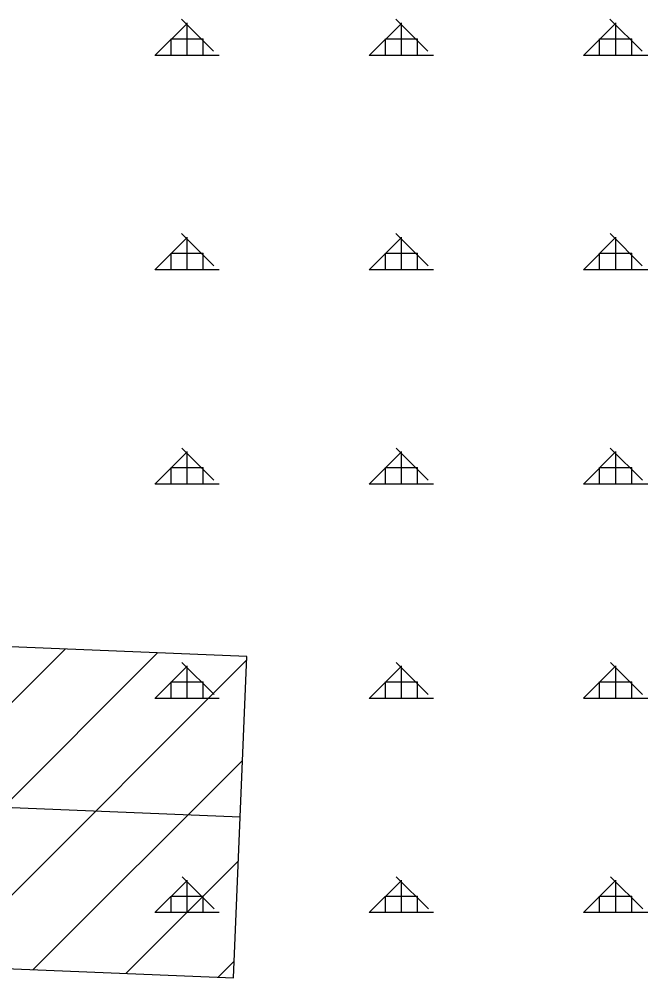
# Model space of a CAD drawing. Extents: x 410727 to 412947, y 4463506 to 4466382.
# Drawn here: x 412015.4 to 412162.1, y 4464907.8 to 4465131.5 of the extents above; entities that cross this region are included whole.
import ezdxf

# ---------------------------------------------------------------- set-up
doc = ezdxf.new("R2010")
doc.units = 0
for name, color, linetype in [('TA_ENH_HAT', 7, 'Continuous'), ('TA_ENH_TARAMA', 7, 'Continuous'), ('TR_ORMAN', 7, 'Continuous')]:
    doc.layers.add(name, color=color, linetype=linetype)

msp = doc.modelspace()

# ---------------------------------------------------------------- linework, layer by layer
at = {"layer": 'TA_ENH_HAT'}
msp.add_lwpolyline([(412066.99, 4464945.27), (411603.01, 4464964.25), (411201.24, 4464983.22), (410781.64, 4465000.65)], dxfattribs=at)
at = {"layer": 'TA_ENH_TARAMA'}
for p, q in [((411954.02, 4464912.36), (412026.13, 4464984.48)), ((411954.02, 4464912.36), (412026.13, 4464984.48)), ((411975.58, 4464911.48), (412047.7, 4464983.59)), ((411975.58, 4464911.48), (412047.7, 4464983.59)), ((411997.15, 4464910.6), (412068.49, 4464981.94)), ((411997.15, 4464910.6), (412068.49, 4464981.94)), ((412018.72, 4464909.72), (412067.54, 4464958.53)), ((412018.72, 4464909.72), (412067.54, 4464958.53)), ((412040.29, 4464908.84), (412066.58, 4464935.12)), ((412040.29, 4464908.84), (412066.58, 4464935.12)), ((412061.86, 4464907.95), (412065.62, 4464911.72)), ((412061.86, 4464907.95), (412065.62, 4464911.72))]:
    msp.add_line(p, q, dxfattribs=at)
msp.add_lwpolyline([(410782.08, 4465038.16), (410781.19, 4464963.13), (411199.57, 4464945.75), (411601.36, 4464926.78), (412065.46, 4464907.81), (412068.53, 4464982.74), (411604.66, 4465001.71), (411202.9, 4465020.68), (410782.08, 4465038.16)], dxfattribs=at)
at = {"layer": 'TR_ORMAN'}
for p, q in [((412047.11, 4465122.98), (412054.61, 4465130.48)), ((412047.11, 4465122.98), (412054.61, 4465130.48)), ((412047.11, 4465122.98), (412054.61, 4465130.48)), ((412047.11, 4465122.98), (412054.61, 4465130.48)), ((412060.8, 4465123.96), (412053.31, 4465131.46)), ((412060.8, 4465123.96), (412053.31, 4465131.46)), ((412060.8, 4465123.96), (412053.31, 4465131.46)), ((412060.8, 4465123.96), (412053.31, 4465131.46)), ((412054.62, 4465123.09), (412054.62, 4465130.59)), ((412054.62, 4465123.09), (412054.62, 4465130.59)), ((412054.62, 4465123.09), (412054.62, 4465130.59)), ((412054.62, 4465123.09), (412054.62, 4465130.59)), ((412097.11, 4465122.99), (412104.61, 4465130.49)), ((412097.11, 4465122.99), (412104.61, 4465130.49)), ((412097.11, 4465122.99), (412104.61, 4465130.49)), ((412097.11, 4465122.99), (412104.61, 4465130.49)), ((412110.8, 4465123.96), (412103.3, 4465131.46)), ((412110.8, 4465123.96), (412103.3, 4465131.46)), ((412110.8, 4465123.96), (412103.3, 4465131.46)), ((412110.8, 4465123.96), (412103.3, 4465131.46)), ((412104.62, 4465123.09), (412104.62, 4465130.59)), ((412104.62, 4465123.09), (412104.62, 4465130.59)), ((412104.62, 4465123.09), (412104.62, 4465130.59)), ((412104.62, 4465123.09), (412104.62, 4465130.59)), ((412147.11, 4465122.99), (412154.61, 4465130.49)), ((412147.11, 4465122.99), (412154.61, 4465130.49)), ((412147.11, 4465122.99), (412154.61, 4465130.49)), ((412147.11, 4465122.99), (412154.61, 4465130.49)), ((412160.79, 4465123.96), (412153.29, 4465131.46)), ((412160.79, 4465123.96), (412153.29, 4465131.46)), ((412160.79, 4465123.96), (412153.29, 4465131.46)), ((412160.79, 4465123.96), (412153.29, 4465131.46)), ((412154.62, 4465123.09), (412154.62, 4465130.59)), ((412154.62, 4465123.09), (412154.62, 4465130.59)), ((412154.62, 4465123.09), (412154.62, 4465130.59)), ((412154.62, 4465123.09), (412154.62, 4465130.59)), ((412050.87, 4465123.09), (412050.87, 4465126.84)), ((412050.87, 4465126.84), (412058.37, 4465126.84)), ((412050.87, 4465123.09), (412050.87, 4465126.84)), ((412050.87, 4465126.84), (412058.37, 4465126.84)), ((412050.87, 4465123.09), (412050.87, 4465126.84)), ((412050.87, 4465126.84), (412058.37, 4465126.84)), ((412050.87, 4465123.09), (412050.87, 4465126.84)), ((412050.87, 4465126.84), (412058.37, 4465126.84)), ((412058.37, 4465123.09), (412058.37, 4465126.84)), ((412058.37, 4465123.09), (412058.37, 4465126.84)), ((412058.37, 4465123.09), (412058.37, 4465126.84)), ((412058.37, 4465123.09), (412058.37, 4465126.84)), ((412100.87, 4465123.09), (412100.87, 4465126.84)), ((412100.87, 4465126.84), (412108.37, 4465126.84)), ((412100.87, 4465123.09), (412100.87, 4465126.84)), ((412100.87, 4465126.84), (412108.37, 4465126.84)), ((412100.87, 4465123.09), (412100.87, 4465126.84)), ((412100.87, 4465126.84), (412108.37, 4465126.84)), ((412100.87, 4465123.09), (412100.87, 4465126.84)), ((412100.87, 4465126.84), (412108.37, 4465126.84)), ((412108.37, 4465123.09), (412108.37, 4465126.84)), ((412108.37, 4465123.09), (412108.37, 4465126.84)), ((412108.37, 4465123.09), (412108.37, 4465126.84)), ((412108.37, 4465123.09), (412108.37, 4465126.84)), ((412150.87, 4465123.09), (412150.87, 4465126.84)), ((412150.87, 4465126.84), (412158.37, 4465126.84)), ((412150.87, 4465123.09), (412150.87, 4465126.84)), ((412150.87, 4465126.84), (412158.37, 4465126.84)), ((412150.87, 4465123.09), (412150.87, 4465126.84)), ((412150.87, 4465126.84), (412158.37, 4465126.84)), ((412150.87, 4465123.09), (412150.87, 4465126.84)), ((412150.87, 4465126.84), (412158.37, 4465126.84)), ((412158.37, 4465123.09), (412158.37, 4465126.84)), ((412158.37, 4465123.09), (412158.37, 4465126.84)), ((412158.37, 4465123.09), (412158.37, 4465126.84)), ((412158.37, 4465123.09), (412158.37, 4465126.84)), ((412047.12, 4465123.09), (412062.12, 4465123.09)), ((412047.12, 4465123.09), (412062.12, 4465123.09)), ((412047.12, 4465123.09), (412062.12, 4465123.09)), ((412047.12, 4465123.09), (412062.12, 4465123.09)), ((412097.12, 4465123.09), (412112.12, 4465123.09)), ((412097.12, 4465123.09), (412112.12, 4465123.09)), ((412097.12, 4465123.09), (412112.12, 4465123.09)), ((412097.12, 4465123.09), (412112.12, 4465123.09)), ((412147.12, 4465123.09), (412162.12, 4465123.09)), ((412147.12, 4465123.09), (412162.12, 4465123.09)), ((412147.12, 4465123.09), (412162.12, 4465123.09)), ((412147.12, 4465123.09), (412162.12, 4465123.09)), ((412060.84, 4465073.94), (412053.34, 4465081.44)), ((412060.84, 4465073.94), (412053.34, 4465081.44)), ((412060.84, 4465073.94), (412053.34, 4465081.44)), ((412060.84, 4465073.94), (412053.34, 4465081.44)), ((412110.83, 4465073.94), (412103.33, 4465081.44)), ((412110.83, 4465073.94), (412103.33, 4465081.44)), ((412110.83, 4465073.94), (412103.33, 4465081.44)), ((412110.83, 4465073.94), (412103.33, 4465081.44)), ((412160.82, 4465073.94), (412153.32, 4465081.44)), ((412160.82, 4465073.94), (412153.32, 4465081.44)), ((412160.82, 4465073.94), (412153.32, 4465081.44)), ((412160.82, 4465073.94), (412153.32, 4465081.44)), ((412047.11, 4465072.99), (412054.61, 4465080.49)), ((412047.11, 4465072.99), (412054.61, 4465080.49)), ((412047.11, 4465072.99), (412054.61, 4465080.49)), ((412047.11, 4465072.99), (412054.61, 4465080.49)), ((412054.62, 4465073.09), (412054.62, 4465080.59)), ((412054.62, 4465073.09), (412054.62, 4465080.59)), ((412054.62, 4465073.09), (412054.62, 4465080.59)), ((412054.62, 4465073.09), (412054.62, 4465080.59)), ((412097.11, 4465073), (412104.61, 4465080.49)), ((412097.11, 4465073), (412104.61, 4465080.49)), ((412097.11, 4465073), (412104.61, 4465080.49)), ((412097.11, 4465073), (412104.61, 4465080.49)), ((412104.62, 4465073.09), (412104.62, 4465080.59)), ((412104.62, 4465073.09), (412104.62, 4465080.59)), ((412104.62, 4465073.09), (412104.62, 4465080.59)), ((412104.62, 4465073.09), (412104.62, 4465080.59)), ((412147.11, 4465073), (412154.61, 4465080.5)), ((412147.11, 4465073), (412154.61, 4465080.5)), ((412147.11, 4465073), (412154.61, 4465080.5)), ((412147.11, 4465073), (412154.61, 4465080.5)), ((412154.62, 4465073.09), (412154.62, 4465080.59)), ((412154.62, 4465073.09), (412154.62, 4465080.59)), ((412154.62, 4465073.09), (412154.62, 4465080.59)), ((412154.62, 4465073.09), (412154.62, 4465080.59)), ((412050.87, 4465076.84), (412058.37, 4465076.84)), ((412050.87, 4465073.09), (412050.87, 4465076.84)), ((412050.87, 4465076.84), (412058.37, 4465076.84)), ((412050.87, 4465073.09), (412050.87, 4465076.84)), ((412050.87, 4465076.84), (412058.37, 4465076.84)), ((412050.87, 4465073.09), (412050.87, 4465076.84)), ((412050.87, 4465076.84), (412058.37, 4465076.84)), ((412050.87, 4465073.09), (412050.87, 4465076.84)), ((412058.37, 4465073.09), (412058.37, 4465076.84)), ((412058.37, 4465073.09), (412058.37, 4465076.84)), ((412058.37, 4465073.09), (412058.37, 4465076.84)), ((412058.37, 4465073.09), (412058.37, 4465076.84)), ((412100.87, 4465076.84), (412108.37, 4465076.84)), ((412100.87, 4465073.09), (412100.87, 4465076.84)), ((412100.87, 4465076.84), (412108.37, 4465076.84)), ((412100.87, 4465073.09), (412100.87, 4465076.84)), ((412100.87, 4465076.84), (412108.37, 4465076.84)), ((412100.87, 4465073.09), (412100.87, 4465076.84)), ((412100.87, 4465076.84), (412108.37, 4465076.84)), ((412100.87, 4465073.09), (412100.87, 4465076.84)), ((412108.37, 4465073.09), (412108.37, 4465076.84)), ((412108.37, 4465073.09), (412108.37, 4465076.84)), ((412108.37, 4465073.09), (412108.37, 4465076.84)), ((412108.37, 4465073.09), (412108.37, 4465076.84)), ((412150.87, 4465076.84), (412158.37, 4465076.84)), ((412150.87, 4465073.09), (412150.87, 4465076.84)), ((412150.87, 4465076.84), (412158.37, 4465076.84)), ((412150.87, 4465073.09), (412150.87, 4465076.84)), ((412150.87, 4465076.84), (412158.37, 4465076.84)), ((412150.87, 4465073.09), (412150.87, 4465076.84)), ((412150.87, 4465076.84), (412158.37, 4465076.84)), ((412150.87, 4465073.09), (412150.87, 4465076.84)), ((412158.37, 4465073.09), (412158.37, 4465076.84)), ((412158.37, 4465073.09), (412158.37, 4465076.84)), ((412158.37, 4465073.09), (412158.37, 4465076.84)), ((412158.37, 4465073.09), (412158.37, 4465076.84)), ((412047.12, 4465073.09), (412062.12, 4465073.09)), ((412047.12, 4465073.09), (412062.12, 4465073.09)), ((412047.12, 4465073.09), (412062.12, 4465073.09)), ((412047.12, 4465073.09), (412062.12, 4465073.09)), ((412097.12, 4465073.09), (412112.12, 4465073.09)), ((412097.12, 4465073.09), (412112.12, 4465073.09)), ((412097.12, 4465073.09), (412112.12, 4465073.09)), ((412097.12, 4465073.09), (412112.12, 4465073.09)), ((412147.12, 4465073.09), (412162.12, 4465073.09)), ((412147.12, 4465073.09), (412162.12, 4465073.09)), ((412147.12, 4465073.09), (412162.12, 4465073.09)), ((412147.12, 4465073.09), (412162.12, 4465073.09)), ((412047.11, 4465023), (412054.61, 4465030.49)), ((412047.11, 4465023), (412054.61, 4465030.49)), ((412047.11, 4465023), (412054.61, 4465030.49)), ((412047.11, 4465023), (412054.61, 4465030.49)), ((412060.87, 4465023.92), (412053.37, 4465031.41)), ((412060.87, 4465023.92), (412053.37, 4465031.41)), ((412060.87, 4465023.92), (412053.37, 4465031.41)), ((412060.87, 4465023.92), (412053.37, 4465031.41)), ((412054.62, 4465023.09), (412054.62, 4465030.59)), ((412054.62, 4465023.09), (412054.62, 4465030.59)), ((412054.62, 4465023.09), (412054.62, 4465030.59)), ((412054.62, 4465023.09), (412054.62, 4465030.59)), ((412097.11, 4465023), (412104.61, 4465030.5)), ((412097.11, 4465023), (412104.61, 4465030.5)), ((412097.11, 4465023), (412104.61, 4465030.5)), ((412097.11, 4465023), (412104.61, 4465030.5)), ((412110.86, 4465023.92), (412103.36, 4465031.41)), ((412110.86, 4465023.92), (412103.36, 4465031.41)), ((412110.86, 4465023.92), (412103.36, 4465031.41)), ((412110.86, 4465023.92), (412103.36, 4465031.41)), ((412104.62, 4465023.09), (412104.62, 4465030.59)), ((412104.62, 4465023.09), (412104.62, 4465030.59)), ((412104.62, 4465023.09), (412104.62, 4465030.59)), ((412104.62, 4465023.09), (412104.62, 4465030.59)), ((412147.11, 4465023.01), (412154.61, 4465030.51)), ((412147.11, 4465023.01), (412154.61, 4465030.51)), ((412147.11, 4465023.01), (412154.61, 4465030.51)), ((412147.11, 4465023.01), (412154.61, 4465030.51)), ((412160.85, 4465023.92), (412153.35, 4465031.41)), ((412160.85, 4465023.92), (412153.35, 4465031.41)), ((412160.85, 4465023.92), (412153.35, 4465031.41)), ((412160.85, 4465023.92), (412153.35, 4465031.41)), ((412154.62, 4465023.09), (412154.62, 4465030.59)), ((412154.62, 4465023.09), (412154.62, 4465030.59)), ((412154.62, 4465023.09), (412154.62, 4465030.59)), ((412154.62, 4465023.09), (412154.62, 4465030.59)), ((412050.87, 4465023.09), (412050.87, 4465026.84)), ((412050.87, 4465026.84), (412058.37, 4465026.84)), ((412050.87, 4465023.09), (412050.87, 4465026.84)), ((412050.87, 4465026.84), (412058.37, 4465026.84)), ((412050.87, 4465023.09), (412050.87, 4465026.84)), ((412050.87, 4465026.84), (412058.37, 4465026.84)), ((412050.87, 4465023.09), (412050.87, 4465026.84)), ((412050.87, 4465026.84), (412058.37, 4465026.84)), ((412058.37, 4465023.09), (412058.37, 4465026.84)), ((412058.37, 4465023.09), (412058.37, 4465026.84)), ((412058.37, 4465023.09), (412058.37, 4465026.84)), ((412058.37, 4465023.09), (412058.37, 4465026.84)), ((412100.87, 4465023.09), (412100.87, 4465026.84)), ((412100.87, 4465026.84), (412108.37, 4465026.84)), ((412100.87, 4465023.09), (412100.87, 4465026.84)), ((412100.87, 4465026.84), (412108.37, 4465026.84)), ((412100.87, 4465023.09), (412100.87, 4465026.84)), ((412100.87, 4465026.84), (412108.37, 4465026.84)), ((412100.87, 4465023.09), (412100.87, 4465026.84)), ((412100.87, 4465026.84), (412108.37, 4465026.84)), ((412108.37, 4465023.09), (412108.37, 4465026.84)), ((412108.37, 4465023.09), (412108.37, 4465026.84)), ((412108.37, 4465023.09), (412108.37, 4465026.84)), ((412108.37, 4465023.09), (412108.37, 4465026.84)), ((412150.87, 4465026.84), (412158.37, 4465026.84)), ((412150.87, 4465023.09), (412150.87, 4465026.84)), ((412150.87, 4465026.84), (412158.37, 4465026.84)), ((412150.87, 4465023.09), (412150.87, 4465026.84)), ((412150.87, 4465026.84), (412158.37, 4465026.84)), ((412150.87, 4465023.09), (412150.87, 4465026.84)), ((412150.87, 4465026.84), (412158.37, 4465026.84)), ((412150.87, 4465023.09), (412150.87, 4465026.84)), ((412158.37, 4465023.09), (412158.37, 4465026.84)), ((412158.37, 4465023.09), (412158.37, 4465026.84)), ((412158.37, 4465023.09), (412158.37, 4465026.84)), ((412158.37, 4465023.09), (412158.37, 4465026.84)), ((412047.12, 4465023.09), (412062.12, 4465023.09)), ((412047.12, 4465023.09), (412062.12, 4465023.09)), ((412047.12, 4465023.09), (412062.12, 4465023.09)), ((412047.12, 4465023.09), (412062.12, 4465023.09)), ((412097.12, 4465023.09), (412112.12, 4465023.09)), ((412097.12, 4465023.09), (412112.12, 4465023.09)), ((412097.12, 4465023.09), (412112.12, 4465023.09)), ((412097.12, 4465023.09), (412112.12, 4465023.09)), ((412147.12, 4465023.09), (412162.12, 4465023.09)), ((412147.12, 4465023.09), (412162.12, 4465023.09)), ((412147.12, 4465023.09), (412162.12, 4465023.09)), ((412147.12, 4465023.09), (412162.12, 4465023.09)), ((412060.9, 4464973.89), (412053.4, 4464981.39)), ((412060.9, 4464973.89), (412053.4, 4464981.39)), ((412060.9, 4464973.89), (412053.4, 4464981.39)), ((412060.9, 4464973.89), (412053.4, 4464981.39)), ((412054.62, 4464973.09), (412054.62, 4464980.59)), ((412054.62, 4464973.09), (412054.62, 4464980.59)), ((412054.62, 4464973.09), (412054.62, 4464980.59)), ((412054.62, 4464973.09), (412054.62, 4464980.59)), ((412110.89, 4464973.89), (412103.39, 4464981.39)), ((412110.89, 4464973.89), (412103.39, 4464981.39)), ((412110.89, 4464973.89), (412103.39, 4464981.39)), ((412110.89, 4464973.89), (412103.39, 4464981.39)), ((412104.62, 4464973.09), (412104.62, 4464980.59)), ((412104.62, 4464973.09), (412104.62, 4464980.59)), ((412104.62, 4464973.09), (412104.62, 4464980.59)), ((412104.62, 4464973.09), (412104.62, 4464980.59)), ((412147.11, 4464973.02), (412154.61, 4464980.52)), ((412147.11, 4464973.02), (412154.61, 4464980.52)), ((412147.11, 4464973.02), (412154.61, 4464980.52)), ((412147.11, 4464973.02), (412154.61, 4464980.52)), ((412160.89, 4464973.89), (412153.39, 4464981.39)), ((412160.89, 4464973.89), (412153.39, 4464981.39)), ((412160.89, 4464973.89), (412153.39, 4464981.39)), ((412160.89, 4464973.89), (412153.39, 4464981.39)), ((412154.62, 4464973.09), (412154.62, 4464980.59)), ((412154.62, 4464973.09), (412154.62, 4464980.59)), ((412154.62, 4464973.09), (412154.62, 4464980.59)), ((412154.62, 4464973.09), (412154.62, 4464980.59)), ((412047.11, 4464973), (412054.61, 4464980.5)), ((412047.11, 4464973), (412054.61, 4464980.5)), ((412047.11, 4464973), (412054.61, 4464980.5)), ((412047.11, 4464973), (412054.61, 4464980.5)), ((412097.11, 4464973.01), (412104.61, 4464980.51)), ((412097.11, 4464973.01), (412104.61, 4464980.51)), ((412097.11, 4464973.01), (412104.61, 4464980.51)), ((412097.11, 4464973.01), (412104.61, 4464980.51)), ((412050.87, 4464973.09), (412050.87, 4464976.84)), ((412050.87, 4464976.84), (412058.37, 4464976.84)), ((412050.87, 4464973.09), (412050.87, 4464976.84)), ((412050.87, 4464976.84), (412058.37, 4464976.84)), ((412050.87, 4464973.09), (412050.87, 4464976.84)), ((412050.87, 4464976.84), (412058.37, 4464976.84)), ((412050.87, 4464973.09), (412050.87, 4464976.84)), ((412050.87, 4464976.84), (412058.37, 4464976.84)), ((412058.37, 4464973.09), (412058.37, 4464976.84)), ((412058.37, 4464973.09), (412058.37, 4464976.84)), ((412058.37, 4464973.09), (412058.37, 4464976.84)), ((412058.37, 4464973.09), (412058.37, 4464976.84)), ((412100.87, 4464973.09), (412100.87, 4464976.84)), ((412100.87, 4464976.84), (412108.37, 4464976.84)), ((412100.87, 4464973.09), (412100.87, 4464976.84)), ((412100.87, 4464976.84), (412108.37, 4464976.84)), ((412100.87, 4464973.09), (412100.87, 4464976.84)), ((412100.87, 4464976.84), (412108.37, 4464976.84)), ((412100.87, 4464973.09), (412100.87, 4464976.84)), ((412100.87, 4464976.84), (412108.37, 4464976.84)), ((412108.37, 4464973.09), (412108.37, 4464976.84)), ((412108.37, 4464973.09), (412108.37, 4464976.84)), ((412108.37, 4464973.09), (412108.37, 4464976.84)), ((412108.37, 4464973.09), (412108.37, 4464976.84)), ((412150.87, 4464973.09), (412150.87, 4464976.84)), ((412150.87, 4464976.84), (412158.37, 4464976.84)), ((412150.87, 4464973.09), (412150.87, 4464976.84)), ((412150.87, 4464976.84), (412158.37, 4464976.84)), ((412150.87, 4464973.09), (412150.87, 4464976.84)), ((412150.87, 4464976.84), (412158.37, 4464976.84)), ((412150.87, 4464973.09), (412150.87, 4464976.84)), ((412150.87, 4464976.84), (412158.37, 4464976.84)), ((412158.37, 4464973.09), (412158.37, 4464976.84)), ((412158.37, 4464973.09), (412158.37, 4464976.84)), ((412158.37, 4464973.09), (412158.37, 4464976.84)), ((412158.37, 4464973.09), (412158.37, 4464976.84)), ((412047.12, 4464973.09), (412062.12, 4464973.09)), ((412047.12, 4464973.09), (412062.12, 4464973.09)), ((412047.12, 4464973.09), (412062.12, 4464973.09)), ((412047.12, 4464973.09), (412062.12, 4464973.09)), ((412097.12, 4464973.09), (412112.12, 4464973.09)), ((412097.12, 4464973.09), (412112.12, 4464973.09)), ((412097.12, 4464973.09), (412112.12, 4464973.09)), ((412097.12, 4464973.09), (412112.12, 4464973.09)), ((412147.12, 4464973.09), (412162.12, 4464973.09)), ((412147.12, 4464973.09), (412162.12, 4464973.09)), ((412147.12, 4464973.09), (412162.12, 4464973.09)), ((412147.12, 4464973.09), (412162.12, 4464973.09)), ((412060.93, 4464923.87), (412053.43, 4464931.37)), ((412060.93, 4464923.87), (412053.43, 4464931.37)), ((412060.93, 4464923.87), (412053.43, 4464931.37)), ((412060.93, 4464923.87), (412053.43, 4464931.37)), ((412110.92, 4464923.87), (412103.43, 4464931.37)), ((412110.92, 4464923.87), (412103.43, 4464931.37)), ((412110.92, 4464923.87), (412103.43, 4464931.37)), ((412110.92, 4464923.87), (412103.43, 4464931.37)), ((412160.92, 4464923.87), (412153.42, 4464931.37)), ((412160.92, 4464923.87), (412153.42, 4464931.37)), ((412160.92, 4464923.87), (412153.42, 4464931.37)), ((412160.92, 4464923.87), (412153.42, 4464931.37)), ((412047.11, 4464923.01), (412054.61, 4464930.51)), ((412047.11, 4464923.01), (412054.61, 4464930.51)), ((412047.11, 4464923.01), (412054.61, 4464930.51)), ((412047.11, 4464923.01), (412054.61, 4464930.51)), ((412054.62, 4464923.09), (412054.62, 4464930.59)), ((412054.62, 4464923.09), (412054.62, 4464930.59)), ((412054.62, 4464923.09), (412054.62, 4464930.59)), ((412054.62, 4464923.09), (412054.62, 4464930.59)), ((412097.11, 4464923.02), (412104.61, 4464930.52)), ((412097.11, 4464923.02), (412104.61, 4464930.52)), ((412097.11, 4464923.02), (412104.61, 4464930.52)), ((412097.11, 4464923.02), (412104.61, 4464930.52)), ((412104.62, 4464923.09), (412104.62, 4464930.59)), ((412104.62, 4464923.09), (412104.62, 4464930.59)), ((412104.62, 4464923.09), (412104.62, 4464930.59)), ((412104.62, 4464923.09), (412104.62, 4464930.59)), ((412147.11, 4464923.03), (412154.61, 4464930.52)), ((412147.11, 4464923.03), (412154.61, 4464930.52)), ((412147.11, 4464923.03), (412154.61, 4464930.52)), ((412147.11, 4464923.03), (412154.61, 4464930.52)), ((412154.62, 4464923.09), (412154.62, 4464930.59)), ((412154.62, 4464923.09), (412154.62, 4464930.59)), ((412154.62, 4464923.09), (412154.62, 4464930.59)), ((412154.62, 4464923.09), (412154.62, 4464930.59)), ((412050.87, 4464923.09), (412050.87, 4464926.84)), ((412050.87, 4464926.84), (412058.37, 4464926.84)), ((412050.87, 4464923.09), (412050.87, 4464926.84)), ((412050.87, 4464926.84), (412058.37, 4464926.84)), ((412050.87, 4464923.09), (412050.87, 4464926.84)), ((412050.87, 4464926.84), (412058.37, 4464926.84)), ((412050.87, 4464923.09), (412050.87, 4464926.84)), ((412050.87, 4464926.84), (412058.37, 4464926.84)), ((412058.37, 4464923.09), (412058.37, 4464926.84)), ((412058.37, 4464923.09), (412058.37, 4464926.84)), ((412058.37, 4464923.09), (412058.37, 4464926.84)), ((412058.37, 4464923.09), (412058.37, 4464926.84)), ((412100.87, 4464923.09), (412100.87, 4464926.84)), ((412100.87, 4464926.84), (412108.37, 4464926.84)), ((412100.87, 4464923.09), (412100.87, 4464926.84)), ((412100.87, 4464926.84), (412108.37, 4464926.84)), ((412100.87, 4464923.09), (412100.87, 4464926.84)), ((412100.87, 4464926.84), (412108.37, 4464926.84)), ((412100.87, 4464923.09), (412100.87, 4464926.84)), ((412100.87, 4464926.84), (412108.37, 4464926.84)), ((412108.37, 4464923.09), (412108.37, 4464926.84)), ((412108.37, 4464923.09), (412108.37, 4464926.84)), ((412108.37, 4464923.09), (412108.37, 4464926.84)), ((412108.37, 4464923.09), (412108.37, 4464926.84)), ((412150.87, 4464923.09), (412150.87, 4464926.84)), ((412150.87, 4464926.84), (412158.37, 4464926.84)), ((412150.87, 4464923.09), (412150.87, 4464926.84)), ((412150.87, 4464926.84), (412158.37, 4464926.84)), ((412150.87, 4464923.09), (412150.87, 4464926.84)), ((412150.87, 4464926.84), (412158.37, 4464926.84)), ((412150.87, 4464923.09), (412150.87, 4464926.84)), ((412150.87, 4464926.84), (412158.37, 4464926.84)), ((412158.37, 4464923.09), (412158.37, 4464926.84)), ((412158.37, 4464923.09), (412158.37, 4464926.84)), ((412158.37, 4464923.09), (412158.37, 4464926.84)), ((412158.37, 4464923.09), (412158.37, 4464926.84)), ((412047.12, 4464923.09), (412062.12, 4464923.09)), ((412047.12, 4464923.09), (412062.12, 4464923.09)), ((412047.12, 4464923.09), (412062.12, 4464923.09)), ((412047.12, 4464923.09), (412062.12, 4464923.09)), ((412097.12, 4464923.09), (412112.12, 4464923.09)), ((412097.12, 4464923.09), (412112.12, 4464923.09)), ((412097.12, 4464923.09), (412112.12, 4464923.09)), ((412097.12, 4464923.09), (412112.12, 4464923.09)), ((412147.12, 4464923.09), (412162.12, 4464923.09)), ((412147.12, 4464923.09), (412162.12, 4464923.09)), ((412147.12, 4464923.09), (412162.12, 4464923.09)), ((412147.12, 4464923.09), (412162.12, 4464923.09))]:
    msp.add_line(p, q, dxfattribs=at)

doc.saveas('drawing.dxf')
